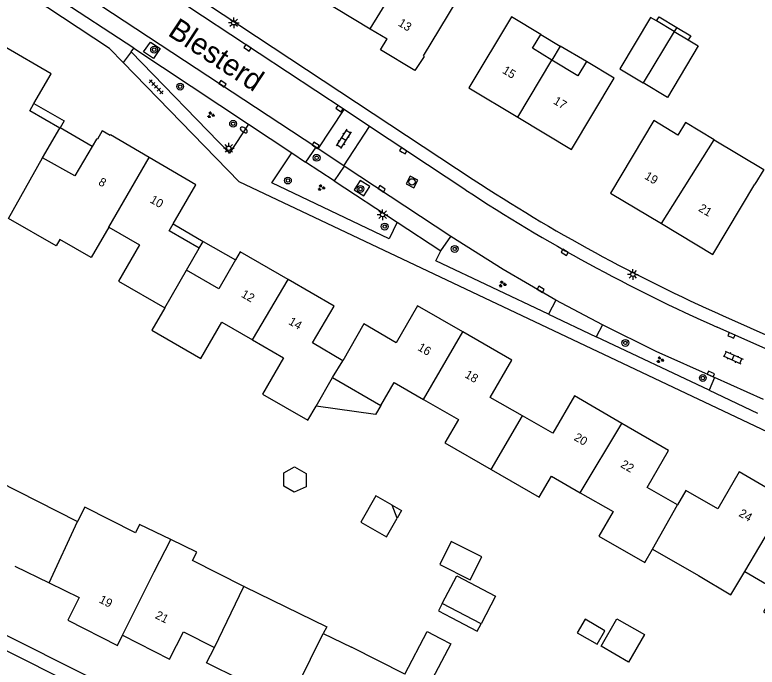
# Model space of a CAD drawing. Extents: x 136000 to 141014, y 402000 to 403500.
# Drawn here: x 138582 to 138668.9, y 402502.3 to 402578.6 of the extents above; entities that cross this region are included whole.
import ezdxf

# ---------------------------------------------------------------- set-up
doc = ezdxf.new("R2010")
doc.units = 0
for name, color, linetype in [('gg-anno-huisnummerreeks BGT', 7, 'Continuous'), ('gg-anno-openbare ruimte label', 7, 'Continuous'), ('gg-bbg-gedigitaliseerde bebouwing', 7, 'Continuous'), ('gg-bbg-gedigitaliseerde bijgebouw', 7, 'Continuous'), ('gg-bbg-hoofdgebouw', 7, 'Continuous'), ('gg-bbg-luifel en loopbrug', 7, 'Continuous'), ('gg-bbg-tussenscheiding', 7, 'Continuous'), ('gg-knt-verharding', 7, 'Continuous'), ('gg-knt-verharding nz', 7, 'Continuous'), ('gt-grn-weggrens', 7, 'Continuous'), ('gt-symb-boom', 7, 'Continuous'), ('gt-symb-brandkraan', 7, 'Continuous'), ('gt-symb-groenvak', 7, 'Continuous'), ('gt-symb-klinker verharding', 7, 'Continuous'), ('gt-symb-kolk', 7, 'Continuous'), ('gt-symb-lichtmast', 7, 'Continuous'), ('gt-symb-rioolschacht', 7, 'Continuous'), ('gt-symb-tegel verharding', 7, 'Continuous')]:
    doc.layers.add(name, color=color, linetype=linetype)

# ---------------------------------------------------------------- blocks, each defined once
blk = doc.blocks.new('gt0-KL1')
at = {"layer": 'gt-symb-klinker verharding'}
for p, q in [((-1.15, 0.3), (1.15, 0.3)), ((-1, -0.3), (-1, 0.3)), ((-0.5, 0.3), (-0.5, 0.45)), ((0, -0.3), (0, 0.3)), ((0.5, 0.3), (0.5, 0.45)), ((1, -0.3), (1, 0.3)), ((-1.15, -0.3), (1.15, -0.3)), ((-0.5, -0.45), (-0.5, -0.3)), ((0.5, -0.45), (0.5, -0.3))]:
    blk.add_line(p, q, dxfattribs=at)
blk = doc.blocks.new('gt0-KOLK')
at = {"layer": 'gt-symb-kolk'}
blk.add_lwpolyline([(0, 0), (0.375, 0), (0.375, 0.4), (-0.375, 0.4), (-0.375, 0), (0, 0)], dxfattribs=at)
blk = doc.blocks.new('gt0-BOOM')
at = {"layer": 'gt-symb-boom'}
for radius in [0.4, 0.2]:
    blk.add_circle((0, 0), radius, dxfattribs=at)
blk = doc.blocks.new('gt0-GRVAK')
at = {"layer": 'gt-symb-groenvak'}
for p, q in [((-0.11, 0.189), (-0.228, 0.24)), ((-0.182, 0.153), (0.088, 0.153)), ((-0.091, 0.211), (-0.156, 0.322)), ((-0.047, 0.214), (-0.047, 0.393)), ((-0.004, 0.211), (0.061, 0.322)), ((0.015, 0.189), (0.133, 0.24)), ((0.262, -0.052), (0.197, 0.059)), ((0.305, -0.049), (0.305, 0.13)), ((0.349, -0.052), (0.414, 0.059)), ((-0.245, -0.228), (-0.363, -0.177)), ((-0.318, -0.264), (-0.047, -0.264)), ((-0.226, -0.206), (-0.291, -0.095)), ((-0.183, -0.203), (-0.183, -0.024)), ((-0.139, -0.206), (-0.074, -0.095)), ((-0.12, -0.228), (-0.002, -0.177)), ((0.243, -0.074), (0.125, -0.023)), ((0.17, -0.11), (0.441, -0.11)), ((0.368, -0.074), (0.486, -0.023))]:
    blk.add_line(p, q, dxfattribs=at)
blk = doc.blocks.new('gt0-LMAST')
at = {"layer": 'gt-symb-lichtmast'}
for p, q in [((-0.182, 0.173), (-0.447, 0.438)), ((-0.005, 0.246), (-0.005, 0.621)), ((0.172, 0.173), (0.437, 0.438)), ((-0.255, -0.004), (-0.63, -0.004)), ((-0.182, -0.181), (-0.447, -0.446)), ((-0.005, -0.254), (-0.005, -0.629)), ((0.437, -0.446), (0.172, -0.181)), ((0.245, -0.004), (0.62, -0.004))]:
    blk.add_line(p, q, dxfattribs=at)
blk.add_circle((-0.005, -0.004), 0.25, dxfattribs=at)
blk = doc.blocks.new('gt0-BR')
at = {"layer": 'gt-symb-brandkraan'}
for centre, radius, start, end in [((-0.244, 0), 0.206, 107.56694, 252.43307), ((0.599, -2.664), 3, 106.89205, 107.56694), ((0, -0.691), 0.938, 73.10799, 106.89205), ((-0.599, -2.664), 3, 72.43309, 73.10799), ((0.244, 0), 0.206, 287.56695, 72.43309), ((0.599, 2.664), 3, 252.43307, 253.10797), ((0, 0.691), 0.938, 253.10797, 286.89206), ((-0.599, 2.664), 3, 286.89206, 287.56695)]:
    blk.add_arc(centre, radius, start, end, dxfattribs=at)
blk = doc.blocks.new('gt0-TEG1')
at = {"layer": 'gt-symb-tegel verharding'}
for p, q in [((-1.125, 0), (1.125, 0)), ((-0.9, -0.25), (-0.9, 0.25)), ((-0.45, -0.25), (-0.45, 0.25)), ((0, -0.25), (0, 0.25)), ((0.45, -0.25), (0.45, 0.25)), ((0.9, -0.25), (0.9, 0.25))]:
    blk.add_line(p, q, dxfattribs=at)
blk = doc.blocks.new('gt0-RS')
at = {"layer": 'gt-symb-rioolschacht'}
blk.add_lwpolyline([(-0.5, -0.5), (0.5, -0.5), (0.5, 0.5), (-0.5, 0.5)], close=True, dxfattribs=at)
blk.add_circle((0, 0), 0.375, dxfattribs=at)

msp = doc.modelspace()

# ---------------------------------------------------------------- linework, layer by layer
at = {"layer": 'gg-bbg-gedigitaliseerde bebouwing'}
for p, q in [((138663.69, 402550.57), (138668.6, 402558.808)), ((138617.246, 402532.8), (138619.185, 402536.154)), ((138619.185, 402536.154), (138624.824, 402532.903)), ((138580.015, 402524.011), (138589.326, 402519.298)), ((138656.632, 402516.073), (138661.987, 402512.985)), ((138608.778, 402511.711), (138602.794, 402514.728)), ((138608.813, 402511.693), (138608.778, 402511.711)), ((138618.094, 402506.201), (138621.38, 402504.603)), ((138627.635, 402501.448), (138621.38, 402504.603))]:
    msp.add_line(p, q, dxfattribs=at)
for points in [[(138629.804, 402573.798), (138634.666, 402581.848), (138628.722, 402585.435)], [(138643.537, 402576.316), (138640.123, 402578.367), (138635.13, 402570.07)], [(138644.848, 402573.317), (138642.561, 402574.691), (138643.537, 402576.316)], [(138648.898, 402573.158), (138647.894, 402571.487), (138644.848, 402573.317)], [(138647.13, 402562.86), (138652.14, 402571.211), (138648.898, 402573.158)], [(138659.597, 402564.535), (138656.75, 402566.234), (138651.68, 402557.74)], [(138663.825, 402563.985), (138660.466, 402565.99), (138659.597, 402564.535)], [(138663.825, 402563.985), (138669.624, 402560.524), (138668.6, 402558.808)], [(138587.252, 402552.317), (138586.817, 402551.564), (138581.27, 402554.764)], [(138592.981, 402553.749), (138590.929, 402550.195), (138587.252, 402552.317)], [(138592.981, 402553.749), (138596.576, 402551.676), (138594.124, 402547.425), (138599.545, 402544.298)], [(138599.545, 402544.298), (138598.041, 402541.69), (138603.759, 402538.393), (138606.21, 402542.641), (138609.819, 402540.56)], [(138609.819, 402540.56), (138613.435, 402538.475), (138610.98, 402534.219), (138616.294, 402531.154), (138617.246, 402532.8)], [(138624.824, 402532.903), (138626.377, 402535.596), (138629.834, 402533.603)], [(138629.834, 402533.603), (138633.895, 402531.261), (138632.316, 402528.524), (138637.75, 402525.391)], [(138637.75, 402525.391), (138643.359, 402522.156), (138644.785, 402524.628), (138648.167, 402522.678)], [(138648.167, 402522.678), (138651.998, 402520.469), (138650.346, 402517.605), (138655.727, 402514.503), (138656.632, 402516.073)], [(138596.095, 402517.984), (138590.171, 402520.972), (138589.326, 402519.298)], [(138600.235, 402517.195), (138596.577, 402518.975), (138596.095, 402517.984)], [(138602.794, 402514.728), (138603.275, 402515.717), (138600.235, 402517.195)], [(138661.987, 402512.985), (138665.761, 402510.721), (138667.401, 402513.455)], [(138667.401, 402513.455), (138671.1, 402511.322), (138669.61, 402508.738), (138675.193, 402505.519), (138679.06, 402512.22)], [(138608.813, 402511.693), (138618.487, 402506.988), (138618.094, 402506.201)]]:
    msp.add_lwpolyline(points, dxfattribs=at)
at = {"layer": 'gg-bbg-gedigitaliseerde bijgebouw'}
for p, q in [((138659.146, 402576.653), (138657.075, 402577.889)), ((138659.146, 402576.653), (138660.802, 402575.665)), ((138626.724, 402519.7), (138626.165, 402521.214)), ((138636.572, 402507.348), (138632.013, 402509.729))]:
    msp.add_line(p, q, dxfattribs=at)
for points in [[(138657.075, 402577.889), (138656.375, 402578.307), (138652.775, 402572.275), (138655.512, 402570.642)], [(138660.802, 402575.665), (138661.964, 402574.971), (138658.365, 402568.94), (138655.512, 402570.642)], [(138616.066, 402523.369), (138614.663, 402522.755), (138613.467, 402523.445), (138613.458, 402525.005), (138614.72, 402525.7), (138616.067, 402524.923), (138616.066, 402523.369)], [(138626.165, 402521.214), (138624.255, 402522.315), (138622.482, 402519.241), (138625.467, 402517.519), (138626.724, 402519.7)], [(138632.013, 402509.729), (138633.7, 402512.96), (138638.259, 402510.579), (138636.572, 402507.348)], [(138650.134, 402504.948), (138651.044, 402506.526), (138648.716, 402507.869), (138647.805, 402506.291), (138650.134, 402504.948)]]:
    msp.add_lwpolyline(points, dxfattribs=at)
at = {"layer": 'gg-bbg-hoofdgebouw'}
for p, q in [((138617.56, 402580.62), (138623.578, 402576.989)), ((138623.578, 402576.989), (138625.558, 402575.795)), ((138635.13, 402570.07), (138640.853, 402566.632)), ((138640.853, 402566.632), (138647.13, 402562.86)), ((138585.25, 402561.88), (138587.26, 402565.34)), ((138591.042, 402563.209), (138589.01, 402559.75)), ((138589.01, 402559.75), (138585.25, 402561.88)), ((138603.192, 402558.723), (138597.698, 402561.921)), ((138600.519, 402554.134), (138603.192, 402558.723)), ((138651.68, 402557.74), (138657.659, 402554.171)), ((138657.659, 402554.171), (138663.69, 402550.57)), ((138602.09, 402548.71), (138603.58, 402551.3)), ((138581.98, 402514.1), (138585.995, 402512.126))]:
    msp.add_line(p, q, dxfattribs=at)
for points in [[(138629.804, 402573.798), (138629.903, 402573.731), (138628.784, 402572.083), (138624.781, 402574.507), (138625.558, 402575.795)], [(138584.224, 402568.24), (138586.24, 402571.71), (138580.734, 402574.907)], [(138587.26, 402565.34), (138583.73, 402567.39), (138584.224, 402568.24)], [(138597.698, 402561.921), (138593.173, 402564.554), (138593.135, 402564.498), (138592.224, 402565.025), (138591.669, 402564.059), (138591.607, 402564.09), (138591.578, 402564.03), (138591.538, 402564.054), (138591.042, 402563.209)], [(138603.58, 402551.3), (138600.05, 402553.33), (138600.519, 402554.134)], [(138613.992, 402547.617), (138608.35, 402550.87), (138607.803, 402549.923)], [(138607.803, 402549.923), (138605.85, 402546.54), (138602.09, 402548.71)], [(138620.37, 402538.12), (138616.81, 402540.21), (138619.38, 402544.51), (138613.992, 402547.617)], [(138634.403, 402541.52), (138629.13, 402544.57), (138626.63, 402540.24), (138622.85, 402542.43), (138620.37, 402538.12)], [(138641.383, 402531.682), (138637.63, 402533.83), (138640.16, 402538.19), (138634.403, 402541.52)], [(138653.034, 402530.79), (138647.48, 402534.01), (138644.95, 402529.64), (138641.383, 402531.682)], [(138659.53, 402521.251), (138655.99, 402523.29), (138658.5, 402527.62), (138653.034, 402530.79)], [(138672.38, 402521.861), (138666.75, 402525.11), (138664.25, 402520.78), (138660.51, 402522.94), (138659.53, 402521.251)], [(138585.995, 402512.126), (138589.503, 402510.401), (138588.198, 402507.747)], [(138588.198, 402507.747), (138593.995, 402504.808), (138594.603, 402506.002)], [(138594.603, 402506.002), (138600.09, 402503.21), (138601.72, 402506.41), (138605.35, 402504.57)], [(138612.372, 402494.759), (138606.74, 402497.6), (138608.36, 402500.81), (138604.43, 402502.76), (138605.35, 402504.57)]]:
    msp.add_lwpolyline(points, dxfattribs=at)
at = {"layer": 'gg-bbg-luifel en loopbrug'}
for p, q in [((138659.442, 402577.143), (138659.146, 402576.653)), ((138643.537, 402576.316), (138645.825, 402574.934)), ((138645.825, 402574.934), (138644.848, 402573.317)), ((138648.898, 402573.158), (138645.825, 402574.934)), ((138587.289, 402565.39), (138587.26, 402565.34)), ((138591.042, 402563.209), (138587.289, 402565.39)), ((138600.519, 402554.134), (138604.041, 402552.098)), ((138603.58, 402551.3), (138604.041, 402552.098)), ((138604.041, 402552.098), (138607.803, 402549.923)), ((138632.013, 402509.729), (138631.553, 402508.847)), ((138631.553, 402508.847), (138633.062, 402508.059)), ((138627.635, 402501.448), (138630.237, 402506.43)), ((138630.237, 402506.43), (138631.788, 402505.619))]:
    msp.add_line(p, q, dxfattribs=at)
for points in [[(138657.075, 402577.889), (138657.378, 402578.39), (138659.442, 402577.143)], [(138659.442, 402577.143), (138661.092, 402576.146), (138660.802, 402575.665)], [(138584.224, 402568.24), (138587.756, 402566.198), (138587.289, 402565.39)], [(138624.824, 402532.903), (138624.199, 402531.82), (138617.246, 402532.8)], [(138626.165, 402521.214), (138627.24, 402520.594), (138626.724, 402519.7)], [(138631.712, 402514.274), (138635.287, 402512.478), (138636.634, 402515.159), (138633.059, 402516.955), (138631.712, 402514.274)], [(138633.062, 402508.059), (138636.112, 402506.467), (138636.572, 402507.348)], [(138650.595, 402504.708), (138652.449, 402507.923), (138655.664, 402506.069), (138653.81, 402502.854), (138650.595, 402504.708)], [(138631.788, 402505.619), (138632.995, 402504.989), (138629.718, 402498.714)]]:
    msp.add_lwpolyline(points, dxfattribs=at)
at = {"layer": 'gg-bbg-tussenscheiding'}
for p, q in [((138659.146, 402576.653), (138655.512, 402570.642)), ((138640.853, 402566.632), (138644.848, 402573.317)), ((138657.659, 402554.171), (138663.825, 402563.985)), ((138581.27, 402554.764), (138585.25, 402561.88)), ((138592.981, 402553.749), (138597.698, 402561.921)), ((138599.545, 402544.298), (138602.09, 402548.71)), ((138609.819, 402540.56), (138613.992, 402547.617)), ((138629.834, 402533.603), (138634.403, 402541.52)), ((138619.185, 402536.154), (138620.37, 402538.12)), ((138637.75, 402525.391), (138641.383, 402531.682)), ((138648.167, 402522.678), (138653.034, 402530.79)), ((138656.632, 402516.073), (138659.53, 402521.251)), ((138667.401, 402513.455), (138672.38, 402521.861)), ((138585.995, 402512.126), (138589.326, 402519.298)), ((138605.35, 402504.57), (138608.778, 402511.711)), ((138612.372, 402494.759), (138618.094, 402506.201))]:
    msp.add_line(p, q, dxfattribs=at)
for points in [[(138623.578, 402576.989), (138627.58, 402583.544), (138628.722, 402585.435)], [(138594.603, 402506.002), (138598.313, 402513.405), (138600.235, 402517.195)]]:
    msp.add_lwpolyline(points, dxfattribs=at)
at = {"layer": 'gg-knt-verharding'}
for p, q in [((138620.519, 402567.515), (138556.31, 402609.93)), ((138595.9, 402574.69), (138580.906, 402584.552)), ((138595.59, 402574.26), (138595.9, 402574.69)), ((138595.9, 402574.69), (138609.34, 402565.8)), ((138617.485, 402562.916), (138620.519, 402567.515)), ((138623.513, 402565.536), (138620.519, 402567.515)), ((138609.34, 402565.8), (138614.41, 402562.44)), ((138620.481, 402560.939), (138623.513, 402565.536)), ((138634.775, 402558.097), (138623.513, 402565.536)), ((138617.201, 402563.103), (138616.025, 402561.38)), ((138617.485, 402562.916), (138617.201, 402563.103)), ((138620.481, 402560.939), (138617.485, 402562.916)), ((138614.41, 402562.44), (138616.025, 402561.38)), ((138619.369, 402559.185), (138616.025, 402561.38)), ((138620.539, 402560.901), (138619.369, 402559.185)), ((138620.539, 402560.901), (138620.481, 402560.939)), ((138619.369, 402559.185), (138626.75, 402554.34)), ((138626.75, 402554.34), (138631.85, 402550.97)), ((138631.85, 402550.97), (138633, 402552.68)), ((138645.29, 402545.228), (138644.433, 402543.583)), ((138650.75, 402542.34), (138645.29, 402545.228)), ((138650.75, 402542.34), (138650.023, 402540.937)), ((138705.125, 402523.761), (138664.2, 402542.04)), ((138663.232, 402534.684), (138650.023, 402540.937)), ((138663.886, 402536.146), (138663.232, 402534.684)), ((138669.61, 402533.585), (138663.886, 402536.146))]:
    msp.add_line(p, q, dxfattribs=at)
for points in [[(138561.349, 402613.433), (138559.39, 402609.67), (138635.62, 402559.35)], [(138594.673, 402573.023), (138593.06, 402574.68), (138551.21, 402602.31)], [(138599.019, 402574.653), (138598.236, 402573.482), (138597.06, 402574.265), (138597.857, 402575.421), (138599.019, 402574.653)], [(138609.34, 402565.8), (138607.11, 402562.43), (138595.59, 402574.26)], [(138703.956, 402513.73), (138608.26, 402559.06), (138594.673, 402573.023)], [(138626.75, 402554.34), (138625.81, 402552.4), (138612.08, 402558.93), (138614.41, 402562.44)], [(138623.517, 402558.526), (138622.413, 402559.227), (138621.716, 402558.13), (138622.819, 402557.428), (138623.517, 402558.526)], [(138645.29, 402545.228), (138639.12, 402548.8), (138633, 402552.68)], [(138644.433, 402543.583), (138631.26, 402549.82), (138631.85, 402550.97)], [(138664.8, 402543.425), (138706.9, 402524.64), (138710.13, 402524.49)], [(138663.886, 402536.146), (138657.03, 402539.22), (138650.75, 402542.34)], [(138522.99, 402535.24), (138592.93, 402500), (138658.018, 402467.362)], [(138607.311, 402490.937), (138555.872, 402516.808), (138522.243, 402533.756)]]:
    msp.add_lwpolyline(points, dxfattribs=at)
for centre, radius, start, end in [((138747.785, 402730.178), 204.361, 236.71126, 246.04168), ((138748.01, 402730.615), 206.361, 236.72037, 246.0377)]:
    msp.add_arc(centre, radius, start, end, dxfattribs=at)
at = {"layer": 'gg-knt-verharding nz'}
for p, q in [((138617.201, 402563.103), (138565.036, 402597.519)), ((138633, 402552.68), (138620.539, 402560.901))]:
    msp.add_line(p, q, dxfattribs=at)
at = {"layer": 'gt-grn-weggrens'}
for p, q in [((138595.59, 402574.26), (138594.673, 402573.023)), ((138644.433, 402543.583), (138650.023, 402540.937)), ((138663.232, 402534.684), (138668.9, 402532))]:
    msp.add_line(p, q, dxfattribs=at)

# ---------------------------------------------------------------- block references
at = {"layer": 'gt-symb-boom'}
for p in [(138598.296, 402574.535), (138601.341, 402570.204), (138607.539, 402565.86), (138617.313, 402561.877), (138613.949, 402559.216), (138622.442, 402558.23), (138625.28, 402553.825), (138633.472, 402551.211), (138653.436, 402540.21), (138662.503, 402536.105)]:
    msp.add_blockref('gt0-BOOM', p, dxfattribs=at)
at = {"layer": 'gt-symb-brandkraan', "rotation": -33.499400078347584}
msp.add_blockref('gt0-BR', (138608.79, 402565.143), dxfattribs=at)
at = {"layer": 'gt-symb-groenvak'}
for p in [(138604.919, 402566.889), (138617.839, 402558.375), (138639.031, 402547.097), (138657.499, 402538.232)]:
    msp.add_blockref('gt0-GRVAK', p, dxfattribs=at)
at = {"layer": 'gt-symb-klinker verharding'}
for p, rotation in [((138620.481, 402564.1), -122.33937707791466), ((138666.047, 402538.507), -24.69514651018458)]:
    msp.add_blockref('gt0-KL1', p, dxfattribs=dict(at, rotation=rotation))
at = {"layer": 'gt-symb-kolk'}
for p, rotation in [((138609.111, 402574.582), -33.42003119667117), ((138606.18, 402570.366), -33.42003119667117), ((138619.87, 402567.466), -33.42003119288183), ((138617.088, 402563.176), -33.420031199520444), ((138627.338, 402562.54), -33.420031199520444), ((138624.811, 402558.079), -33.42003119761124), ((138646.231, 402550.644), -30.05032329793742), ((138643.428, 402546.307), -30.05032329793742), ((138665.763, 402540.905), -24.07883723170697), ((138663.357, 402536.383), -24.078837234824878)]:
    msp.add_blockref('gt0-KOLK', p, dxfattribs=dict(at, rotation=rotation))
at = {"layer": 'gt-symb-lichtmast'}
for p in [(138607.612, 402577.674), (138607.038, 402562.997), (138625.038, 402555.223), (138654.322, 402548.24)]:
    msp.add_blockref('gt0-LMAST', p, dxfattribs=at)
at = {"layer": 'gt-symb-rioolschacht', "rotation": -27.590369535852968}
msp.add_blockref('gt0-RS', (138628.466, 402559.055), dxfattribs=at)
at = {"layer": 'gt-symb-tegel verharding', "rotation": -45.81035302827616}
msp.add_blockref('gt0-TEG1', (138598.528, 402570.183), dxfattribs=at)

# ---------------------------------------------------------------- texts
at = {"layer": 'gg-anno-huisnummerreeks BGT'}
for s, rotation, p in [('13', 328.8, (138626.762, 402577.398)), ('15', 329, (138638.956, 402571.854)), ('17', 329, (138644.922, 402568.27)), ('8', 329.9, (138591.682, 402558.772)), ('19', 329.2, (138655.593, 402559.48)), ('10', 329.7, (138597.719, 402556.705)), ('21', 329.2, (138661.91, 402555.71)), ('12', 330.1, (138608.394, 402545.649)), ('14', 330.1, (138613.937, 402542.452)), ('16', 329.9, (138629.047, 402539.421)), ('18', 329.9, (138634.562, 402536.231)), ('20', 329.9, (138647.343, 402528.889)), ('22', 329.9, (138652.793, 402525.729)), ('24', 330.1, (138666.625, 402519.985)), ('19', 333.1, (138591.763, 402509.865)), ('21', 333, (138598.335, 402508.03))]:
    msp.add_text(s, height=1, rotation=rotation, dxfattribs=at).set_placement(p)
at = {"layer": 'gg-anno-openbare ruimte label'}
msp.add_text('Blesterd', height=2.5, rotation=326.6, dxfattribs=at).set_placement((138599.773, 402576.282))

doc.saveas('drawing.dxf')
